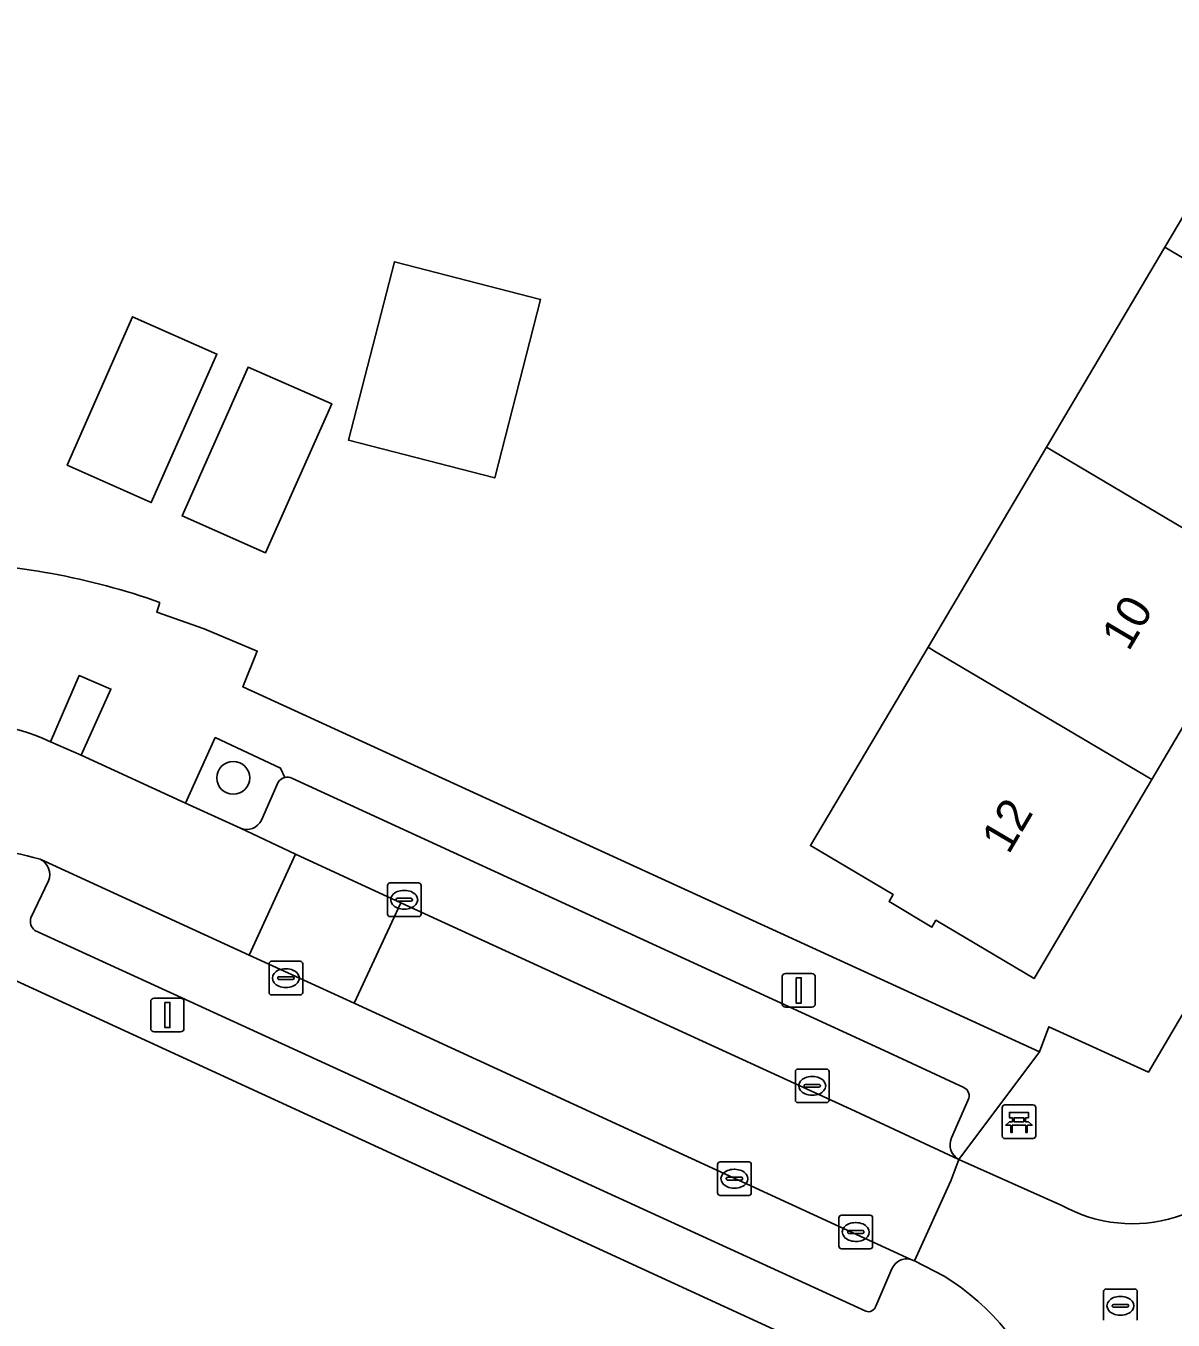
# Model space of a CAD drawing. Extents: x 159716 to 160783, y 383290 to 384031.
# Drawn here: x 160280.55 to 160314.7, y 383858.2 to 383896.74 of the extents above; entities that cross this region are included whole.
import ezdxf

# ---------------------------------------------------------------- set-up
doc = ezdxf.new("R2010")
doc.units = 0
for name, color, linetype in [('IMGEO_Bank', 7, 'Continuous'), ('IMGEO_Boom', 7, 'Continuous'), ('IMGEO_Erf', 7, 'Continuous'), ('IMGEO_Groenvoorziening', 7, 'Continuous'), ('IMGEO_Kolk', 7, 'Continuous'), ('IMGEO_Lichtmast', 7, 'Continuous'), ('IMGEO_Pand', 7, 'Continuous'), ('IMGEO_Pand_nummerreeks', 7, 'Continuous'), ('IMGEO_Parkeervlak_open', 7, 'Continuous'), ('IMGEO_Rijbaan_lokaal_open', 7, 'Continuous'), ('IMGEO_Rioolput', 7, 'Continuous'), ('IMGEO_Voetpad_open', 7, 'Continuous')]:
    doc.layers.add(name, color=color, linetype=linetype)

msp = doc.modelspace()

# ---------------------------------------------------------------- linework, layer by layer
at = {"layer": 'IMGEO_Bank'}
for p, q in [((160309.684, 383864.609), (160310.525, 383864.609)), ((160310.525, 383864.609), (160309.684, 383864.609)), ((160309.609, 383863.684), (160309.609, 383864.525)), ((160309.609, 383864.525), (160309.609, 383863.684)), ((160309.918, 383864.115), (160309.918, 383864.221)), ((160309.962, 383864.221), (160309.962, 383864.115)), ((160310.25, 383864.227), (160309.968, 383864.227)), ((160310.256, 383864.115), (160310.256, 383864.221)), ((160310.3, 383864.221), (160310.3, 383864.115)), ((160310.609, 383864.534), (160310.609, 383863.693)), ((160310.609, 383863.693), (160310.609, 383864.534)), ((160310.306, 383864.007), (160309.913, 383864.007)), ((160309.968, 383864.109), (160310.25, 383864.109)), ((160310.534, 383863.609), (160309.693, 383863.609)), ((160309.693, 383863.609), (160310.534, 383863.609))]:
    msp.add_line(p, q, dxfattribs=at)
for points in [[(160309.912, 383864.227), (160309.826, 383864.227), (160309.826, 383864.388), (160310.389, 383864.388), (160310.389, 383864.227), (160310.306, 383864.227)], [(160309.856, 383864.007), (160309.714, 383864.007), (160309.826, 383864.109), (160309.912, 383864.109)], [(160309.906, 383864), (160309.906, 383863.793), (160309.863, 383863.793), (160309.863, 383864)], [(160310.306, 383864.109), (160310.389, 383864.109), (160310.501, 383864.007), (160310.362, 383864.007)], [(160310.356, 383864), (160310.356, 383863.793), (160310.312, 383863.793), (160310.312, 383864)]]:
    msp.add_lwpolyline(points, dxfattribs=at)
for centre, radius, start, end in [((160309.687, 383864.531), 0.0779, 92.4484, 184.2845), ((160309.687, 383864.531), 0.0779, 92.4484, 184.2845), ((160310.531, 383864.531), 0.0779, 2.4484, 94.2845), ((160310.531, 383864.531), 0.0779, 2.4484, 94.2845), ((160309.911, 383864.22), 0.00671, 2.8957, 87.1043), ((160309.968, 383864.22), 0.00671, 92.8957, 177.1043), ((160310.25, 383864.22), 0.00671, 2.8957, 87.1043), ((160310.307, 383864.22), 0.00671, 92.8957, 177.1043), ((160309.856, 383864), 0.00671, 2.8957, 87.1043), ((160309.913, 383864), 0.00671, 92.8957, 177.1043), ((160309.911, 383864.116), 0.00671, 272.8957, 357.1043), ((160309.968, 383864.116), 0.00671, 182.8957, 267.1043), ((160310.25, 383864.116), 0.00671, 272.8957, 357.1043), ((160310.307, 383864.116), 0.00671, 182.8957, 267.1043), ((160310.305, 383864), 0.00671, 2.8957, 87.1043), ((160310.362, 383864), 0.00671, 92.8957, 177.1043), ((160309.687, 383863.687), 0.0779, 182.4484, 274.2845), ((160309.687, 383863.687), 0.0779, 182.4484, 274.2845), ((160310.531, 383863.687), 0.0779, 272.4484, 4.2845), ((160310.531, 383863.687), 0.0779, 272.4484, 4.2845)]:
    msp.add_arc(centre, radius, start, end, dxfattribs=at)
at = {"layer": 'IMGEO_Boom'}
msp.add_circle((160286.721, 383874.348), 0.489, dxfattribs=at)
at = {"layer": 'IMGEO_Erf'}
for points in [[(160284.538, 383879.57), (160284.442, 383879.286), (160285.859, 383878.786), (160287.435, 383878.122), (160287.001, 383877.061), (160310.72, 383866.192), (160310.998, 383866.939), (160313.963, 383865.58), (160326.576, 383887.027), (160332.752, 383896.523), (160341.26, 383908.679)], [(160303.809, 383857.464), (160278.76, 383868.99), (160276.748, 383868.707), (160276.912, 383868.096), (160276.076, 383867.822), (160276.161, 383867.564), (160277.684, 383862.917), (160278.863, 383859.436), (160280.414, 383854.857)]]:
    msp.add_lwpolyline(points, dxfattribs=at)
for points in [[(160318.177, 383896.434), (160320.646, 383894.972), (160320.817, 383895.261), (160322.053, 383894.529), (160321.902, 383894.275), (160324.837, 383892.537), (160321.099, 383886.211), (160317.579, 383880.254), (160314.06, 383874.297), (160310.561, 383868.376), (160307.638, 383870.107), (160307.519, 383869.906), (160306.242, 383870.662), (160306.365, 383870.871), (160303.902, 383872.33), (160306.45, 383876.633), (160307.402, 383878.24), (160310.927, 383884.193), (160314.453, 383890.147)], [(160295.87, 383888.593), (160294.502, 383883.281), (160290.154, 383884.401), (160291.521, 383889.713)], [(160284.28, 383882.544), (160281.778, 383883.66), (160283.717, 383888.075), (160286.233, 383886.965)], [(160287.685, 383881.052), (160285.196, 383882.147), (160287.164, 383886.581), (160289.651, 383885.48)]]:
    msp.add_lwpolyline(points, close=True, dxfattribs=at)
msp.add_arc((160277.538, 383859.849), 20.926, 70.4579, 88.6944, dxfattribs=at)
at = {"layer": 'IMGEO_Groenvoorziening'}
msp.add_lwpolyline([(160281.276, 383875.424), (160282.192, 383875.026), (160283.077, 383876.989), (160282.131, 383877.392)], close=True, dxfattribs=at)
for points in [[(160288.258, 383874.362), (160288.128, 383874.639), (160286.187, 383875.548), (160285.303, 383873.591)], [(160287.557, 383873.089), (160288.059, 383874.224)], [(160285.303, 383873.591), (160286.935, 383872.847)]]:
    msp.add_lwpolyline(points, dxfattribs=at)
for centre, radius, start, end in [((160288.325, 383874.053), 0.316, 102.2008, 147.2792), ((160287.118, 383873.297), 0.486, 247.9007, 334.6181)]:
    msp.add_arc(centre, radius, start, end, dxfattribs=at)
at = {"layer": 'IMGEO_Kolk'}
for p, q in [((160291.31, 383870.292), (160291.31, 383871.144)), ((160291.385, 383871.218), (160292.237, 383871.218)), ((160292.311, 383871.144), (160292.311, 383870.292)), ((160291.569, 383870.712), (160291.569, 383870.724)), ((160291.612, 383870.761), (160292.01, 383870.761)), ((160291.798, 383870.998), (160291.823, 383870.998)), ((160292.053, 383870.724), (160292.053, 383870.712)), ((160292.007, 383870.675), (160291.609, 383870.675)), ((160291.821, 383870.438), (160291.796, 383870.438)), ((160292.237, 383870.218), (160291.385, 383870.218)), ((160287.787, 383867.959), (160287.787, 383868.811)), ((160287.862, 383868.885), (160288.714, 383868.885)), ((160288.788, 383868.811), (160288.788, 383867.959)), ((160288.089, 383868.428), (160288.487, 383868.428)), ((160288.275, 383868.665), (160288.3, 383868.665)), ((160288.046, 383868.379), (160288.046, 383868.391)), ((160288.484, 383868.342), (160288.086, 383868.342)), ((160288.298, 383868.105), (160288.273, 383868.105)), ((160288.53, 383868.391), (160288.53, 383868.379)), ((160288.714, 383867.885), (160287.862, 383867.885)), ((160303.454, 383864.751), (160303.454, 383865.603)), ((160303.529, 383865.677), (160304.381, 383865.677)), ((160303.942, 383865.457), (160303.967, 383865.457)), ((160304.455, 383865.603), (160304.455, 383864.751)), ((160303.713, 383865.171), (160303.713, 383865.183)), ((160304.151, 383865.134), (160303.753, 383865.134)), ((160303.756, 383865.22), (160304.154, 383865.22)), ((160304.197, 383865.183), (160304.197, 383865.171)), ((160304.381, 383864.677), (160303.529, 383864.677)), ((160303.965, 383864.897), (160303.94, 383864.897)), ((160301.138, 383861.986), (160301.138, 383862.838)), ((160301.213, 383862.912), (160302.065, 383862.912)), ((160301.626, 383862.692), (160301.651, 383862.692)), ((160302.139, 383862.838), (160302.139, 383861.986)), ((160301.397, 383862.406), (160301.397, 383862.418)), ((160301.835, 383862.369), (160301.437, 383862.369)), ((160301.44, 383862.455), (160301.838, 383862.455)), ((160301.881, 383862.418), (160301.881, 383862.406)), ((160302.065, 383861.912), (160301.213, 383861.912)), ((160301.649, 383862.132), (160301.624, 383862.132))]:
    msp.add_line(p, q, dxfattribs=at)
for points in [[(160291.31, 383870.292), (160291.31, 383871.144)], [(160291.385, 383871.218), (160292.237, 383871.218)], [(160292.311, 383871.144), (160292.311, 383870.292)], [(160292.237, 383870.218), (160291.385, 383870.218)], [(160287.787, 383867.959), (160287.787, 383868.811)], [(160287.862, 383868.885), (160288.714, 383868.885)], [(160288.788, 383868.811), (160288.788, 383867.959)], [(160288.714, 383867.885), (160287.862, 383867.885)], [(160303.454, 383864.751), (160303.454, 383865.603)], [(160303.529, 383865.677), (160304.381, 383865.677)], [(160304.455, 383865.603), (160304.455, 383864.751)], [(160304.381, 383864.677), (160303.529, 383864.677)], [(160301.138, 383861.986), (160301.138, 383862.838)], [(160301.213, 383862.912), (160302.065, 383862.912)], [(160302.139, 383862.838), (160302.139, 383861.986)], [(160302.065, 383861.912), (160301.213, 383861.912)]]:
    msp.add_lwpolyline(points, dxfattribs=at)
for centre, radius, start, end in [((160291.387, 383871.142), 0.0765, 91.552, 178.448), ((160291.387, 383871.142), 0.0765, 91.552, 178.448), ((160292.235, 383871.142), 0.0765, 1.552, 88.448), ((160292.235, 383871.142), 0.0765, 1.552, 88.448), ((160291.609, 383870.721), 0.0403, 85.8775, 175.7526), ((160292.014, 383870.723), 0.0386, 1.7309, 96.639), ((160291.606, 383870.711), 0.0366, 178.938, 274.7102), ((160292.01, 383870.718), 0.043, 264.8664, 352.4533), ((160291.387, 383870.294), 0.0765, 181.552, 268.448), ((160291.387, 383870.294), 0.0765, 181.552, 268.448), ((160292.235, 383870.294), 0.0765, 271.552, 358.448), ((160292.235, 383870.294), 0.0765, 271.552, 358.448), ((160287.864, 383868.809), 0.0765, 91.552, 178.448), ((160287.864, 383868.809), 0.0765, 91.552, 178.448), ((160288.712, 383868.809), 0.0765, 1.552, 88.448), ((160288.712, 383868.809), 0.0765, 1.552, 88.448), ((160288.086, 383868.388), 0.0403, 85.8775, 175.7526), ((160288.491, 383868.39), 0.0386, 1.7309, 96.639), ((160288.083, 383868.378), 0.0366, 178.938, 274.7102), ((160288.487, 383868.385), 0.043, 264.8664, 352.4533), ((160287.864, 383867.961), 0.0765, 181.552, 268.448), ((160287.864, 383867.961), 0.0765, 181.552, 268.448), ((160288.712, 383867.961), 0.0765, 271.552, 358.448), ((160288.712, 383867.961), 0.0765, 271.552, 358.448), ((160303.531, 383865.601), 0.0765, 91.552, 178.448), ((160303.531, 383865.601), 0.0765, 91.552, 178.448), ((160304.379, 383865.601), 0.0765, 1.552, 88.448), ((160304.379, 383865.601), 0.0765, 1.552, 88.448), ((160303.753, 383865.18), 0.0403, 85.8775, 175.7526), ((160303.75, 383865.17), 0.0366, 178.938, 274.7102), ((160304.154, 383865.177), 0.043, 264.8664, 352.4533), ((160304.158, 383865.182), 0.0386, 1.7309, 96.639), ((160303.531, 383864.753), 0.0765, 181.552, 268.448), ((160303.531, 383864.753), 0.0765, 181.552, 268.448), ((160304.379, 383864.753), 0.0765, 271.552, 358.448), ((160304.379, 383864.753), 0.0765, 271.552, 358.448), ((160301.215, 383862.836), 0.0765, 91.552, 178.448), ((160301.215, 383862.836), 0.0765, 91.552, 178.448), ((160302.063, 383862.836), 0.0765, 1.552, 88.448), ((160302.063, 383862.836), 0.0765, 1.552, 88.448), ((160301.437, 383862.415), 0.0403, 85.8775, 175.7526), ((160301.434, 383862.405), 0.0366, 178.938, 274.7102), ((160301.838, 383862.412), 0.043, 264.8664, 352.4533), ((160301.842, 383862.417), 0.0386, 1.7309, 96.639), ((160301.215, 383861.988), 0.0765, 181.552, 268.448), ((160301.215, 383861.988), 0.0765, 181.552, 268.448), ((160302.063, 383861.988), 0.0765, 271.552, 358.448), ((160302.063, 383861.988), 0.0765, 271.552, 358.448)]:
    msp.add_arc(centre, radius, start, end, dxfattribs=at)
for centre, major_axis, ratio, start_param, end_param in [((160291.797, 383870.718), (-0.387, 0.002), 0.722429, 4.712389, 7.853982), ((160291.822, 383870.718), (-0.39, 0.002), 0.717154, 1.570796, 4.712389), ((160288.274, 383868.385), (-0.387, 0.002), 0.722429, 4.712389, 7.853982), ((160288.299, 383868.385), (-0.39, 0.002), 0.717154, 1.570796, 4.712389), ((160303.941, 383865.177), (-0.387, 0.002), 0.722429, 4.712389, 7.853982), ((160303.966, 383865.177), (-0.39, 0.002), 0.717154, 1.570796, 4.712389), ((160301.625, 383862.412), (-0.387, 0.002), 0.722429, 4.712389, 7.853982), ((160301.65, 383862.412), (-0.39, 0.002), 0.717154, 1.570796, 4.712389)]:
    msp.add_ellipse(centre, major_axis=major_axis, ratio=ratio, start_param=start_param, end_param=end_param, dxfattribs=at)
at = {"layer": 'IMGEO_Lichtmast'}
for p, q in [((160303.055, 383867.619), (160303.055, 383868.419)), ((160303.055, 383868.419), (160303.055, 383867.619)), ((160303.155, 383868.519), (160303.945, 383868.519)), ((160303.945, 383868.519), (160303.155, 383868.519)), ((160304.045, 383868.419), (160304.045, 383867.619)), ((160304.045, 383867.619), (160304.045, 383868.419)), ((160284.264, 383866.886), (160284.264, 383867.686)), ((160284.264, 383867.686), (160284.264, 383866.886)), ((160284.364, 383867.786), (160285.154, 383867.786)), ((160285.154, 383867.786), (160284.364, 383867.786)), ((160285.254, 383867.686), (160285.254, 383866.886)), ((160285.254, 383866.886), (160285.254, 383867.686)), ((160303.945, 383867.519), (160303.155, 383867.519)), ((160303.155, 383867.519), (160303.945, 383867.519)), ((160285.154, 383866.786), (160284.364, 383866.786)), ((160284.364, 383866.786), (160285.154, 383866.786))]:
    msp.add_line(p, q, dxfattribs=at)
for points in [[(160303.475, 383868.394), (160303.625, 383868.394), (160303.625, 383867.644), (160303.475, 383867.644), (160303.475, 383868.394)], [(160284.684, 383867.661), (160284.834, 383867.661), (160284.834, 383866.911), (160284.684, 383866.911), (160284.684, 383867.661)]]:
    msp.add_lwpolyline(points, dxfattribs=at)
for centre, start, end in [((160303.155, 383868.419), 90, 180), ((160303.155, 383868.419), 90, 180), ((160303.945, 383868.419), 0, 90), ((160303.945, 383868.419), 360, 90), ((160284.364, 383867.686), 90, 180), ((160284.364, 383867.686), 90, 180), ((160285.154, 383867.686), 0, 90), ((160285.154, 383867.686), 360, 90), ((160303.155, 383867.619), 180, 270), ((160303.155, 383867.619), 180, 270), ((160303.945, 383867.619), 270, 0), ((160303.945, 383867.619), 270, 0), ((160284.364, 383866.886), 180, 270), ((160284.364, 383866.886), 180, 270), ((160285.154, 383866.886), 270, 0), ((160285.154, 383866.886), 270, 0)]:
    msp.add_arc(centre, 0.1, start, end, dxfattribs=at)
at = {"layer": 'IMGEO_Pand'}
for points in [[(160314.453, 383890.147), (160314.649, 383890.031), (160321.099, 383886.211), (160324.837, 383892.537), (160321.902, 383894.275), (160322.053, 383894.529), (160320.817, 383895.261), (160320.646, 383894.972), (160318.177, 383896.434)], [(160314.453, 383890.147), (160310.927, 383884.193), (160311.123, 383884.077), (160317.579, 383880.254), (160321.099, 383886.211), (160314.649, 383890.031)], [(160290.154, 383884.401), (160294.502, 383883.281), (160295.87, 383888.593), (160291.521, 383889.713)], [(160286.233, 383886.965), (160283.717, 383888.075), (160281.778, 383883.66), (160284.28, 383882.544)], [(160289.651, 383885.48), (160287.164, 383886.581), (160285.196, 383882.147), (160287.685, 383881.052)], [(160310.927, 383884.193), (160307.402, 383878.24), (160307.598, 383878.124), (160314.06, 383874.297), (160317.579, 383880.254), (160311.123, 383884.077)], [(160314.06, 383874.297), (160307.598, 383878.124), (160307.402, 383878.24), (160306.45, 383876.633), (160303.902, 383872.33), (160306.365, 383870.871), (160306.242, 383870.662), (160307.519, 383869.906), (160307.638, 383870.107), (160310.561, 383868.376)]]:
    msp.add_lwpolyline(points, close=True, dxfattribs=at)
at = {"layer": 'IMGEO_Parkeervlak_open'}
for points in [[(160288.059, 383874.224), (160287.557, 383873.089)], [(160308.464, 383865.129), (160306.223, 383866.173), (160288.464, 383874.339)], [(160286.935, 383872.847), (160288.572, 383872.079), (160291.706, 383870.63), (160305.234, 383864.426), (160308.32, 383862.981)], [(160290.324, 383867.638), (160287.192, 383869.069), (160280.971, 383871.926)], [(160281.22, 383871.28), (160280.699, 383870.179)], [(160280.812, 383869.801), (160305.545, 383858.464)], [(160306.887, 383860.009), (160290.324, 383867.638)], [(160308.101, 383863.625), (160308.595, 383864.761)], [(160305.85, 383858.621), (160306.328, 383859.732)]]:
    msp.add_lwpolyline(points, dxfattribs=at)
for centre, radius, start, end in [((160288.325, 383874.053), 0.316, 102.2008, 147.2792), ((160288.328, 383874.056), 0.314, 64.3385, 102.9201), ((160287.118, 383873.297), 0.486, 247.9007, 334.6181), ((160280.758, 383871.473), 0.5, 337.3171, 64.8411), ((160281.031, 383870.073), 0.349, 162.2384, 231.0488), ((160308.355, 383864.883), 0.269, 333.0197, 66.1696), ((160308.557, 383863.421), 0.499, 155.8558, 241.7067), ((160306.767, 383859.55), 0.475, 75.3085, 157.4109), ((160305.619, 383858.694), 0.242, 252.131, 342.3437)]:
    msp.add_arc(centre, radius, start, end, dxfattribs=at)
at = {"layer": 'IMGEO_Rijbaan_lokaal_open'}
for points in [[(160288.572, 383872.079), (160286.935, 383872.847), (160285.303, 383873.591), (160282.192, 383875.026), (160281.276, 383875.424)], [(160280.971, 383871.926), (160287.192, 383869.069), (160288.572, 383872.079)], [(160305.234, 383864.426), (160291.706, 383870.63), (160290.324, 383867.638), (160306.887, 383860.009)], [(160306.996, 383859.966), (160308.082, 383862.354), (160308.32, 383862.981), (160305.234, 383864.426)], [(160311.386, 383861.615), (160308.32, 383862.981), (160308.082, 383862.354), (160306.996, 383859.966), (160307.882, 383859.514)]]:
    msp.add_lwpolyline(points, dxfattribs=at)
msp.add_lwpolyline([(160291.706, 383870.63), (160288.572, 383872.079), (160287.192, 383869.069), (160290.324, 383867.638)], close=True, dxfattribs=at)
for centre, radius, start, end in [((160278.232, 383868.664), 7.414, 65.7611, 94.8539), ((160278.27, 383862.362), 9.938, 74.2309, 110.951), ((160313.487, 383865.399), 4.328, 240.9516, 333.4788), ((160306.777, 383859.57), 0.453, 61.0367, 75.9053), ((160303.746, 383852.959), 7.751, 20.9803, 57.7485)]:
    msp.add_arc(centre, radius, start, end, dxfattribs=at)
at = {"layer": 'IMGEO_Rioolput'}
for p, q in [((160304.75, 383860.399), (160304.75, 383861.251)), ((160304.825, 383861.325), (160305.677, 383861.325)), ((160305.238, 383861.105), (160305.263, 383861.105)), ((160305.751, 383861.251), (160305.751, 383860.399)), ((160305.009, 383860.819), (160305.009, 383860.831)), ((160305.447, 383860.782), (160305.049, 383860.782)), ((160305.052, 383860.868), (160305.45, 383860.868)), ((160305.493, 383860.831), (160305.493, 383860.819)), ((160305.677, 383860.325), (160304.825, 383860.325)), ((160305.261, 383860.545), (160305.236, 383860.545)), ((160312.627, 383858.202), (160312.627, 383859.054)), ((160312.702, 383859.128), (160313.554, 383859.128)), ((160313.115, 383858.908), (160313.14, 383858.908)), ((160313.628, 383859.054), (160313.628, 383858.202)), ((160312.886, 383858.622), (160312.886, 383858.634)), ((160313.324, 383858.585), (160312.926, 383858.585)), ((160312.929, 383858.671), (160313.327, 383858.671)), ((160313.37, 383858.634), (160313.37, 383858.622)), ((160313.138, 383858.348), (160313.113, 383858.348))]:
    msp.add_line(p, q, dxfattribs=at)
for points in [[(160304.75, 383860.399), (160304.75, 383861.251)], [(160304.825, 383861.325), (160305.677, 383861.325)], [(160305.751, 383861.251), (160305.751, 383860.399)], [(160305.677, 383860.325), (160304.825, 383860.325)], [(160312.627, 383858.202), (160312.627, 383859.054)], [(160312.702, 383859.128), (160313.554, 383859.128)], [(160313.628, 383859.054), (160313.628, 383858.202)]]:
    msp.add_lwpolyline(points, dxfattribs=at)
for centre, radius, start, end in [((160304.827, 383861.249), 0.0765, 91.552, 178.448), ((160304.827, 383861.249), 0.0765, 91.552, 178.448), ((160305.675, 383861.249), 0.0765, 1.552, 88.448), ((160305.675, 383861.249), 0.0765, 1.552, 88.448), ((160305.049, 383860.828), 0.0403, 85.8775, 175.7526), ((160305.046, 383860.818), 0.0366, 178.938, 274.7102), ((160305.45, 383860.825), 0.043, 264.8664, 352.4533), ((160305.454, 383860.83), 0.0386, 1.7309, 96.639), ((160304.827, 383860.401), 0.0765, 181.552, 268.448), ((160304.827, 383860.401), 0.0765, 181.552, 268.448), ((160305.675, 383860.401), 0.0765, 271.552, 358.448), ((160305.675, 383860.401), 0.0765, 271.552, 358.448), ((160312.704, 383859.052), 0.0765, 91.552, 178.448), ((160312.704, 383859.052), 0.0765, 91.552, 178.448), ((160313.552, 383859.052), 0.0765, 1.552, 88.448), ((160313.552, 383859.052), 0.0765, 1.552, 88.448), ((160312.926, 383858.631), 0.0403, 85.8775, 175.7526), ((160312.923, 383858.621), 0.0366, 178.938, 274.7102), ((160313.327, 383858.628), 0.043, 264.8664, 352.4533), ((160313.331, 383858.633), 0.0386, 1.7309, 96.639)]:
    msp.add_arc(centre, radius, start, end, dxfattribs=at)
for centre, major_axis, ratio, start_param, end_param in [((160305.237, 383860.825), (-0.387, 0.002), 0.722429, 4.712389, 7.853982), ((160305.262, 383860.825), (-0.39, 0.002), 0.717154, 1.570796, 4.712389), ((160313.114, 383858.628), (-0.387, 0.002), 0.722429, 4.712389, 7.853982), ((160313.139, 383858.628), (-0.39, 0.002), 0.717154, 1.570796, 4.712389)]:
    msp.add_ellipse(centre, major_axis=major_axis, ratio=ratio, start_param=start_param, end_param=end_param, dxfattribs=at)
at = {"layer": 'IMGEO_Voetpad_open'}
for points in [[(160343.263, 383911.863), (160341.26, 383908.679), (160332.752, 383896.523), (160326.576, 383887.027), (160313.963, 383865.58), (160310.998, 383866.939), (160310.72, 383866.192), (160308.32, 383862.981), (160311.386, 383861.615)], [(160308.32, 383862.981), (160310.72, 383866.192), (160287.001, 383877.061), (160287.435, 383878.122), (160285.859, 383878.786), (160284.442, 383879.286), (160284.538, 383879.57)], [(160281.276, 383875.424), (160282.131, 383877.392), (160283.077, 383876.989), (160282.192, 383875.026), (160285.303, 383873.591), (160286.187, 383875.548), (160288.128, 383874.639), (160288.258, 383874.362)], [(160288.464, 383874.339), (160306.223, 383866.173), (160308.464, 383865.129)], [(160280.699, 383870.179), (160281.22, 383871.28)], [(160305.545, 383858.464), (160280.812, 383869.801)], [(160254.345, 383860.407), (160259.723, 383862.17), (160259.966, 383862.25), (160260.038, 383862.03), (160265.201, 383863.722), (160270.584, 383865.488), (160270.512, 383865.708), (160276.161, 383867.564), (160276.076, 383867.822), (160276.912, 383868.096), (160276.748, 383868.707), (160278.76, 383868.99), (160303.809, 383857.464), (160303.609, 383857.019), (160308.366, 383854.866), (160310.983, 383855.734)], [(160308.595, 383864.761), (160308.101, 383863.625)], [(160307.882, 383859.514), (160306.996, 383859.966)], [(160306.328, 383859.732), (160305.85, 383858.621)]]:
    msp.add_lwpolyline(points, dxfattribs=at)
for centre, radius, start, end in [((160277.538, 383859.849), 20.926, 70.4579, 88.6944), ((160278.232, 383868.664), 7.414, 65.7611, 94.8539), ((160288.328, 383874.056), 0.314, 64.3385, 102.9201), ((160278.27, 383862.362), 9.938, 74.2309, 110.951), ((160280.758, 383871.473), 0.5, 337.3171, 64.8411), ((160281.031, 383870.073), 0.349, 162.2384, 231.0488), ((160308.355, 383864.883), 0.269, 333.0197, 66.1696), ((160308.557, 383863.421), 0.499, 155.8558, 241.7067), ((160313.487, 383865.399), 4.328, 240.9516, 333.4788), ((160306.767, 383859.55), 0.475, 75.3085, 157.4109), ((160306.777, 383859.57), 0.453, 61.0367, 75.9053), ((160303.746, 383852.959), 7.751, 20.9803, 57.7485), ((160305.619, 383858.694), 0.242, 252.131, 342.3437)]:
    msp.add_arc(centre, radius, start, end, dxfattribs=at)

# ---------------------------------------------------------------- texts
at = {"layer": 'IMGEO_Pand_nummerreeks'}
for s, p in [('10', (160313.372, 383878.088)), ('12', (160309.8, 383872.042))]:
    msp.add_text(s, height=1, rotation=59.4225, dxfattribs=at).set_placement(p)

doc.saveas('drawing.dxf')
